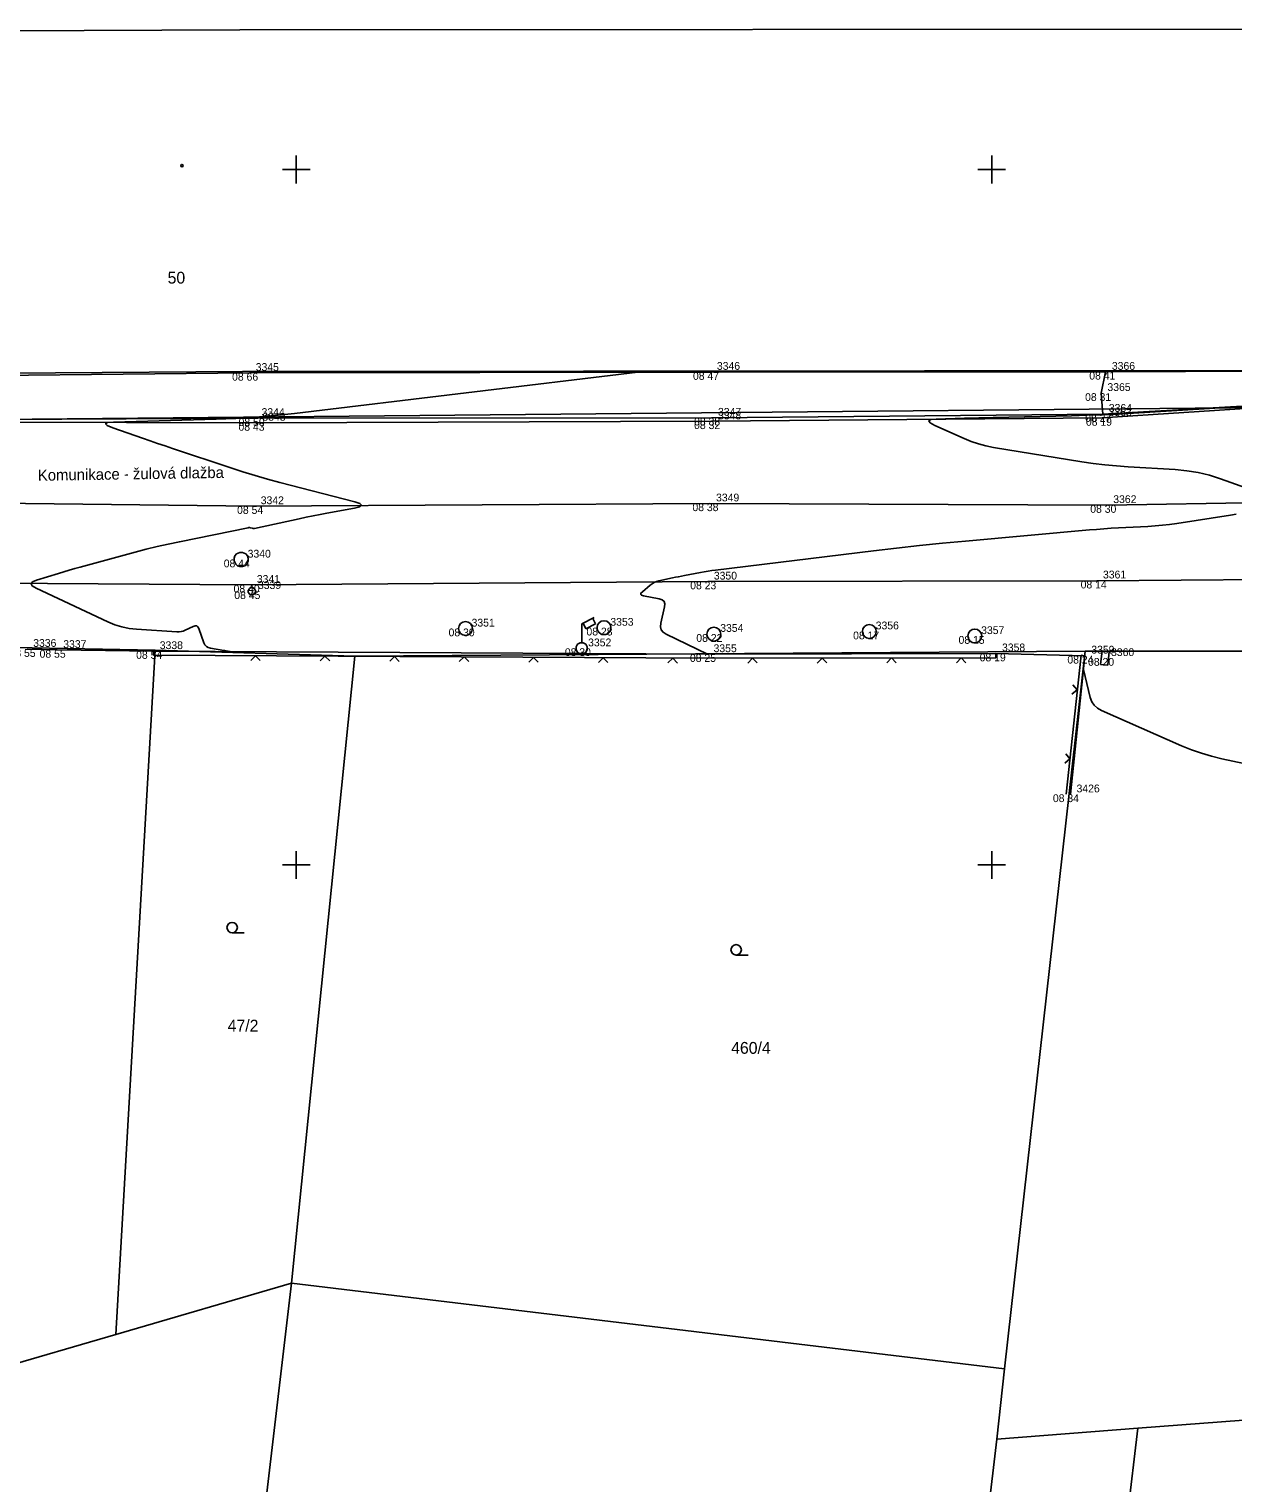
# Model space of a CAD drawing. Extents: x -703403 to -701924, y -1022520 to -1021856.
# Drawn here: x -702609.6 to -702566.3, y -1022372.2 to -1022320 of the extents above; entities that cross this region are included whole.
import ezdxf

# ---------------------------------------------------------------- set-up
doc = ezdxf.new("R2010")
doc.units = 0
for name, color, linetype in [('Ex_Minor Contours', 7, 'Continuous'), ('Z_body', 7, 'Continuous'), ('Z_body_cisla', 7, 'Continuous'), ('Z_body_vysky_redukovane', 7, 'Continuous'), ('Z_budova', 7, 'Continuous'), ('Z_chodnik', 7, 'Continuous'), ('Z_hektometricka_sit', 7, 'Continuous'), ('Z_katastr_cisla_pozemkova', 7, 'Continuous'), ('Z_katastr_cisla_stavebni', 7, 'Continuous'), ('Z_katastr_hranice', 7, 'Continuous'), ('Z_katastr_znacky_budov', 7, 'Continuous'), ('Z_katastr_znacky_kultur', 7, 'Continuous'), ('Z_komunikace', 7, 'Continuous'), ('Z_komunikace_osa', 7, 'Continuous'), ('Z_obruba', 7, 'Continuous'), ('Z_pilire', 7, 'Continuous'), ('Z_ploty', 7, 'Continuous'), ('Z_ploty_znacky', 7, 'Continuous'), ('Z_popisy', 7, 'Continuous'), ('Z_site_kanalizace_znaky', 7, 'Continuous'), ('Z_site_plynovod_znaky', 7, 'Continuous'), ('Z_site_vo_znaky', 7, 'Continuous'), ('Z_vstupy', 7, 'Continuous'), ('Z_zelen_jednotliva', 7, 'Continuous')]:
    doc.layers.add(name, color=color, linetype=linetype)

# ---------------------------------------------------------------- blocks, each defined once
blk = doc.blocks.new('POINT_DISPLAY')
blk.add_line((0, 0), (0, 0))
blk = doc.blocks.new('Z10001')
blk.add_circle((0, 0), 0.25)
blk = doc.blocks.new('Z13')
for p, q in [((0, 0.88), (0.45, 1.1)), ((0.4, 1.07), (0.5, 0.88)), ((0, 0.2), (0, 0.88)), ((0.15, 0.7), (0.05, 0.9)), ((0.5, 0.88), (0.15, 0.7)), ((-0.2, 0.05), (-0.15, 0.15)), ((-0.2, -0.05), (-0.2, 0.05)), ((-0.15, 0.15), (-0.05, 0.2)), ((-0.05, 0.2), (0.05, 0.2)), ((0.05, 0.2), (0.15, 0.15)), ((0.15, 0.15), (0.2, 0.05)), ((0.2, 0.05), (0.2, -0.05)), ((-0.15, -0.15), (-0.2, -0.05)), ((-0.05, -0.2), (-0.15, -0.15)), ((0.05, -0.2), (-0.05, -0.2)), ((0.15, -0.15), (0.05, -0.2)), ((0.2, -0.05), (0.15, -0.15))]:
    blk.add_line(p, q)
blk = doc.blocks.new('Z666')
for p, q in [((-0.25, 0.13), (-0.25, -0.13)), ((0.25, 0.13), (-0.25, 0.13)), ((0.25, -0.13), (0.25, 0.13)), ((-0.25, -0.13), (0.25, -0.13))]:
    blk.add_line(p, q)
blk = doc.blocks.new('Z620')
for p, q in [((-0.25, 0.05), (-0.23, 0.13)), ((-0.25, -0.05), (-0.25, 0.05)), ((-0.23, 0.13), (-0.17, 0.2)), ((-0.17, 0.2), (-0.05, 0.25)), ((-0.05, 0.25), (0.05, 0.25)), ((0.05, 0.25), (0.17, 0.2)), ((0.17, 0.2), (0.23, 0.13)), ((0.23, 0.13), (0.25, 0.05)), ((0.25, 0.05), (0.25, -0.05)), ((-0.2, -0.17), (-0.25, -0.05)), ((-0.13, -0.23), (-0.2, -0.17)), ((-0.05, -0.25), (-0.13, -0.23)), ((0.05, -0.25), (-0.05, -0.25)), ((0.13, -0.23), (0.05, -0.25)), ((0.2, -0.17), (0.13, -0.23)), ((0.25, -0.05), (0.2, -0.17))]:
    blk.add_line(p, q)
blk = doc.blocks.new('Z614')
for p, q in [((-0.13, 0.03), (-0.1, 0.08)), ((-0.13, -0.03), (-0.13, 0.03)), ((-0.1, 0.08), (-0.08, 0.1)), ((-0.08, 0.1), (-0.03, 0.13)), ((-0.03, 0.13), (0.03, 0.13)), ((0.03, 0.13), (0.08, 0.1)), ((0.08, 0.1), (0.1, 0.08)), ((0.1, 0.08), (0.13, 0.03)), ((0.13, 0.03), (0.13, -0.03)), ((-0.1, -0.08), (-0.13, -0.03)), ((-0.08, -0.1), (-0.1, -0.08)), ((-0.03, -0.13), (-0.08, -0.1)), ((0.03, -0.13), (-0.03, -0.13)), ((0.08, -0.1), (0.03, -0.13)), ((0.1, -0.08), (0.08, -0.1)), ((0.13, -0.03), (0.1, -0.08))]:
    blk.add_line(p, q)
blk = doc.blocks.new('Z212')
for p, q in [((-0.17, 0.17), (0, 0)), ((0, 0), (0.17, 0.17))]:
    blk.add_line(p, q)

msp = doc.modelspace()

# ---------------------------------------------------------------- linework, layer by layer
at = {"layer": 'Ex_Minor Contours'}
for points in [[(-702587.726, -1022332.285), (-702600.063, -1022333.771), (-702600.767, -1022333.847), (-702601.472, -1022333.907), (-702602.179, -1022333.951), (-702602.887, -1022333.978), (-702606.568, -1022334.078), (-702606.783, -1022334.097), (-702606.86, -1022334.137), (-702606.799, -1022334.198), (-702606.6, -1022334.282), (-702605.526, -1022334.658), (-702605.257, -1022334.752), (-702604.988, -1022334.844), (-702604.719, -1022334.936), (-702604.449, -1022335.026), (-702602.359, -1022335.721), (-702601.919, -1022335.863), (-702601.477, -1022335.998), (-702601.034, -1022336.126), (-702600.588, -1022336.246), (-702597.897, -1022336.947), (-702597.714, -1022337.009), (-702597.654, -1022337.066), (-702597.718, -1022337.12), (-702597.905, -1022337.169), (-702598.9, -1022337.356), (-702599.149, -1022337.404), (-702599.397, -1022337.453), (-702599.645, -1022337.503), (-702599.893, -1022337.556), (-702601.505, -1022337.9), (-702601.524, -1022337.903), (-702601.543, -1022337.904), (-702601.561, -1022337.902), (-702601.58, -1022337.898), (-702601.655, -1022337.878), (-702601.673, -1022337.874), (-702601.692, -1022337.872), (-702601.711, -1022337.873), (-702601.73, -1022337.876), (-702604.206, -1022338.379), (-702604.606, -1022338.464), (-702605.005, -1022338.555), (-702605.402, -1022338.653), (-702605.797, -1022338.756), (-702607.77, -1022339.292), (-702607.967, -1022339.346), (-702608.164, -1022339.402), (-702608.36, -1022339.459), (-702608.555, -1022339.518), (-702609.336, -1022339.757), (-702609.484, -1022339.821), (-702609.536, -1022339.89), (-702609.494, -1022339.967), (-702609.357, -1022340.05), (-702606.771, -1022341.262), (-702606.524, -1022341.364), (-702606.271, -1022341.442), (-702606.012, -1022341.495), (-702605.746, -1022341.525), (-702604.295, -1022341.62), (-702604.216, -1022341.62), (-702604.14, -1022341.61), (-702604.065, -1022341.591), (-702603.992, -1022341.561), (-702603.705, -1022341.423), (-702603.639, -1022341.403), (-702603.583, -1022341.409), (-702603.539, -1022341.443), (-702603.506, -1022341.504), (-702603.322, -1022342.009), (-702603.285, -1022342.083), (-702603.233, -1022342.141), (-702603.167, -1022342.181), (-702603.088, -1022342.205), (-702602.61, -1022342.286), (-702602.565, -1022342.293), (-702602.52, -1022342.301), (-702602.384, -1022342.325)], [(-702564.629, -1022333.439), (-702569.905, -1022333.758), (-702570.46, -1022333.789), (-702571.015, -1022333.815), (-702571.571, -1022333.835), (-702572.127, -1022333.85), (-702574.952, -1022333.915), (-702575.208, -1022333.921), (-702575.464, -1022333.928), (-702575.719, -1022333.934), (-702575.975, -1022333.941), (-702576.998, -1022333.971), (-702577.193, -1022333.99), (-702577.265, -1022334.034), (-702577.216, -1022334.103), (-702577.043, -1022334.196), (-702575.989, -1022334.671), (-702575.733, -1022334.776), (-702575.472, -1022334.865), (-702575.206, -1022334.935), (-702574.934, -1022334.988), (-702571.764, -1022335.502), (-702571.347, -1022335.564), (-702570.929, -1022335.616), (-702570.51, -1022335.657), (-702570.09, -1022335.687), (-702568.407, -1022335.787), (-702567.989, -1022335.826), (-702567.577, -1022335.895), (-702567.171, -1022335.992), (-702566.77, -1022336.118), (-702564.78, -1022336.821)], [(-702566.213, -1022337.395), (-702566.419, -1022337.429), (-702568.344, -1022337.722), (-702568.604, -1022337.759), (-702568.865, -1022337.789), (-702569.127, -1022337.812), (-702569.389, -1022337.829), (-702570.44, -1022337.883), (-702570.703, -1022337.898), (-702570.965, -1022337.915), (-702571.228, -1022337.935), (-702571.49, -1022337.957), (-702575.938, -1022338.357), (-702576.766, -1022338.435), (-702577.594, -1022338.519), (-702578.421, -1022338.61), (-702579.247, -1022338.708), (-702584.931, -1022339.403), (-702585.065, -1022339.42), (-702585.199, -1022339.44), (-702585.332, -1022339.461), (-702585.465, -1022339.485), (-702586.039, -1022339.593), (-702586.15, -1022339.615), (-702586.261, -1022339.637), (-702586.371, -1022339.659), (-702586.482, -1022339.682), (-702586.967, -1022339.786), (-702587.053, -1022339.81), (-702587.134, -1022339.844), (-702587.211, -1022339.888), (-702587.283, -1022339.941), (-702587.56, -1022340.176), (-702587.609, -1022340.229), (-702587.619, -1022340.272), (-702587.589, -1022340.304), (-702587.52, -1022340.325), (-702586.951, -1022340.429), (-702586.846, -1022340.464), (-702586.779, -1022340.524), (-702586.75, -1022340.61), (-702586.76, -1022340.72), (-702586.899, -1022341.307), (-702586.912, -1022341.436), (-702586.884, -1022341.546), (-702586.816, -1022341.637), (-702586.708, -1022341.708), (-702585.22, -1022342.42)], [(-702571.702, -1022342.978), (-702571.455, -1022343.977), (-702571.4, -1022344.131), (-702571.315, -1022344.261), (-702571.201, -1022344.367), (-702571.059, -1022344.448), (-702568.177, -1022345.713), (-702567.823, -1022345.858), (-702567.462, -1022345.984), (-702567.096, -1022346.091), (-702566.724, -1022346.18), (-702564.975, -1022346.551), (-702564.731, -1022346.619), (-702564.501, -1022346.716), (-702564.286, -1022346.842), (-702564.085, -1022346.996), (-702563.036, -1022347.911), (-702562.985, -1022347.963), (-702562.947, -1022348.023), (-702562.921, -1022348.089), (-702562.907, -1022348.161), (-702562.862, -1022348.612)]]:
    msp.add_lwpolyline(points, dxfattribs=at)
at = {"layer": 'Z_budova'}
for p, q in [((-702614.89, -1022332.44), (-702601.68, -1022332.31)), ((-702601.68, -1022332.31), (-702585.11, -1022332.28)), ((-702585.11, -1022332.28), (-702570.91, -1022332.27)), ((-702570.91, -1022332.27), (-702564.7, -1022332.25))]:
    msp.add_line(p, q, dxfattribs=at)
at = {"layer": 'Z_chodnik'}
for p, q in [((-702571.06, -1022333.04), (-702570.91, -1022332.27)), ((-702571.01, -1022333.79), (-702571.06, -1022333.04))]:
    msp.add_line(p, q, dxfattribs=at)
at = {"layer": 'Z_hektometricka_sit'}
for p, q in [((-702600, -1022324.5), (-702600, -1022325.5)), ((-702575, -1022324.5), (-702575, -1022325.5)), ((-702600.5, -1022325), (-702599.5, -1022325)), ((-702575.5, -1022325), (-702574.5, -1022325)), ((-702600, -1022349.5), (-702600, -1022350.5)), ((-702575, -1022349.5), (-702575, -1022350.5)), ((-702600.5, -1022350), (-702599.5, -1022350)), ((-702575.5, -1022350), (-702574.5, -1022350))]:
    msp.add_line(p, q, dxfattribs=at)
at = {"layer": 'Z_katastr_hranice'}
for p, q in [((-702602.03, -1022319.98), (-702610.43, -1022320.01)), ((-702564.89, -1022319.95), (-702602.03, -1022319.98)), ((-702610.34, -1022332.32), (-702601.94, -1022332.26)), ((-702601.94, -1022332.26), (-702564.87, -1022332.22)), ((-702564.69, -1022333.55), (-702635.1, -1022334.22)), ((-702605.07, -1022342.28), (-702619.5, -1022342)), ((-702606.49, -1022366.88), (-702605.07, -1022342.28)), ((-702597.9, -1022342.5), (-702605.07, -1022342.28)), ((-702600.17, -1022365.03), (-702597.9, -1022342.5)), ((-702571.64, -1022342.32), (-702597.9, -1022342.5)), ((-702571.64, -1022342.32), (-702574.54, -1022368.12)), ((-702562.64, -1022342.31), (-702571.64, -1022342.32)), ((-702606.49, -1022366.88), (-702600.17, -1022365.03)), ((-702600.17, -1022365.03), (-702602.68, -1022386.2)), ((-702600.17, -1022365.03), (-702574.54, -1022368.12)), ((-702569.75, -1022370.25), (-702510.28, -1022365.66)), ((-702616.03, -1022369.67), (-702606.49, -1022366.88)), ((-702574.54, -1022368.12), (-702574.82, -1022370.64)), ((-702569.75, -1022370.25), (-702581.51, -1022470.92)), ((-702574.82, -1022370.64), (-702569.75, -1022370.25)), ((-702577.04, -1022389.4), (-702574.82, -1022370.64))]:
    msp.add_line(p, q, dxfattribs=at)
at = {"layer": 'Z_katastr_znacky_budov'}
msp.add_circle((-702604.112, -1022324.86), 0.0437, dxfattribs=at)
at = {"layer": 'Z_katastr_znacky_kultur'}
for p, q in [((-702602.308, -1022352.44), (-702601.871, -1022352.44)), ((-702584.188, -1022353.24), (-702583.751, -1022353.24))]:
    msp.add_line(p, q, dxfattribs=at)
for centre in [(-702602.308, -1022352.252), (-702584.188, -1022353.052)]:
    msp.add_circle(centre, 0.187, dxfattribs=at)
at = {"layer": 'Z_komunikace'}
for p, q in [((-702571.03, -1022333.93), (-702562.42, -1022333.37)), ((-702585.07, -1022334.05), (-702571.03, -1022333.93)), ((-702615.26, -1022334.07), (-702601.45, -1022334.11)), ((-702601.45, -1022334.11), (-702585.07, -1022334.05)), ((-702615.38, -1022339.84), (-702601.65, -1022339.93)), ((-702601.65, -1022339.93), (-702585.21, -1022339.81)), ((-702585.21, -1022339.81), (-702571.22, -1022339.78)), ((-702571.22, -1022339.78), (-702563.7, -1022339.73))]:
    msp.add_line(p, q, dxfattribs=at)
at = {"layer": 'Z_komunikace_osa'}
for p, q in [((-702615.1, -1022336.95), (-702601.5, -1022337.1)), ((-702601.5, -1022337.1), (-702585.13, -1022337)), ((-702585.13, -1022337), (-702570.85, -1022337.06)), ((-702570.85, -1022337.06), (-702561.8, -1022336.92))]:
    msp.add_line(p, q, dxfattribs=at)
at = {"layer": 'Z_obruba'}
for p, q in [((-702571.01, -1022333.79), (-702562.5, -1022333.31)), ((-702615.27, -1022334), (-702601.47, -1022333.94)), ((-702601.47, -1022333.94), (-702585.07, -1022333.92)), ((-702585.07, -1022333.92), (-702571.01, -1022333.79))]:
    msp.add_line(p, q, dxfattribs=at)
at = {"layer": 'Z_ploty'}
for p, q in [((-702585.22, -1022342.42), (-702605.13, -1022342.31)), ((-702605.13, -1022342.31), (-702605.13, -1022342.46)), ((-702585.22, -1022342.57), (-702605.13, -1022342.46)), ((-702574.85, -1022342.4), (-702585.22, -1022342.42)), ((-702574.85, -1022342.55), (-702585.22, -1022342.57)), ((-702574.85, -1022342.4), (-702574.85, -1022342.55)), ((-702571.79, -1022342.46), (-702572.32, -1022347.45)), ((-702571.65, -1022342.48), (-702572.17, -1022347.46)), ((-702571.79, -1022342.46), (-702571.65, -1022342.48))]:
    msp.add_line(p, q, dxfattribs=at)
at = {"layer": 'Z_vstupy'}
for p, q in [((-702608.6, -1022342.27), (-702609.68, -1022342.24)), ((-702605.13, -1022342.31), (-702608.6, -1022342.27)), ((-702574.85, -1022342.4), (-702571.65, -1022342.48))]:
    msp.add_line(p, q, dxfattribs=at)

# ---------------------------------------------------------------- block references
at = {"layer": 'Z_body'}
for p in [(-702601.68, -1022332.31), (-702585.11, -1022332.28), (-702570.91, -1022332.27), (-702571.06, -1022333.04), (-702601.47, -1022333.94), (-702585.07, -1022333.92), (-702571.03, -1022333.93), (-702571.01, -1022333.79), (-702601.45, -1022334.11), (-702585.07, -1022334.05), (-702585.13, -1022337), (-702570.85, -1022337.06), (-702601.5, -1022337.1), (-702601.98, -1022339.02), (-702601.65, -1022339.93), (-702601.6, -1022340.16), (-702585.21, -1022339.81), (-702571.22, -1022339.78), (-702593.92, -1022341.5), (-702588.94, -1022341.47), (-702584.99, -1022341.7), (-702579.4, -1022341.61), (-702575.61, -1022341.77), (-702608.6, -1022342.27), (-702589.74, -1022342.21), (-702605.13, -1022342.31), (-702585.22, -1022342.42), (-702574.85, -1022342.4), (-702571.65, -1022342.48), (-702570.93, -1022342.56), (-702572.17, -1022347.46)]:
    msp.add_blockref('POINT_DISPLAY', p, dxfattribs=at)
at = {"layer": 'Z_pilire', "rotation": -96.30000000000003}
msp.add_blockref('Z666', (-702570.93, -1022342.56), dxfattribs=at)
at = {"layer": 'Z_ploty_znacky'}
for p, rotation in [((-702601.47, -1022342.48), 179.7), ((-702598.97, -1022342.49), 179.7), ((-702596.47, -1022342.51), 179.7), ((-702593.97, -1022342.52), 179.7), ((-702591.47, -1022342.54), 179.7), ((-702588.97, -1022342.55), 179.7), ((-702586.47, -1022342.57), 179.7), ((-702583.6, -1022342.57), -179.90000000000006), ((-702581.1, -1022342.57), -179.90000000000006), ((-702578.6, -1022342.56), -179.90000000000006), ((-702576.1, -1022342.56), -179.90000000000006), ((-702571.93, -1022343.71), 84), ((-702572.19, -1022346.19), 84)]:
    msp.add_blockref('Z212', p, dxfattribs=dict(at, rotation=rotation))
at = {"layer": 'Z_site_kanalizace_znaky'}
msp.add_blockref('Z620', (-702601.98, -1022339.02), dxfattribs=at)
at = {"layer": 'Z_site_plynovod_znaky'}
msp.add_blockref('Z614', (-702601.6, -1022340.16), dxfattribs=at)
at = {"layer": 'Z_site_vo_znaky'}
msp.add_blockref('Z13', (-702589.74, -1022342.21), dxfattribs=at)
at = {"layer": 'Z_zelen_jednotliva'}
for p in [(-702593.92, -1022341.5), (-702588.94, -1022341.47), (-702584.99, -1022341.7), (-702579.4, -1022341.61), (-702575.61, -1022341.77)]:
    msp.add_blockref('Z10001', p, dxfattribs=at)

# ---------------------------------------------------------------- texts
at = {"layer": 'Z_body_cisla'}
for s, p in [('3345', (-702601.46, -1022332.24)), ('3346', (-702584.88, -1022332.2)), ('3366', (-702570.68, -1022332.2)), ('3365', (-702570.84, -1022332.96)), ('3344', (-702601.25, -1022333.86)), ('3343', (-702601.22, -1022334.03)), ('3347', (-702584.84, -1022333.85)), ('3348', (-702584.84, -1022333.98)), ('3363', (-702570.8, -1022333.86)), ('3364', (-702570.79, -1022333.71)), ('3342', (-702601.28, -1022337.03)), ('3349', (-702584.91, -1022336.93)), ('3362', (-702570.63, -1022336.99)), ('3340', (-702601.75, -1022338.95)), ('3341', (-702601.42, -1022339.86)), ('3350', (-702584.99, -1022339.74)), ('3361', (-702571, -1022339.7)), ('3339', (-702601.38, -1022340.08)), ('3351', (-702593.7, -1022341.43)), ('3353', (-702588.71, -1022341.4)), ('3356', (-702579.17, -1022341.53)), ('3354', (-702584.76, -1022341.62)), ('3357', (-702575.38, -1022341.7)), ('3336', (-702609.46, -1022342.16)), ('3337', (-702608.38, -1022342.2)), ('3338', (-702604.91, -1022342.24)), ('3352', (-702589.51, -1022342.14)), ('3355', (-702585, -1022342.35)), ('3358', (-702574.63, -1022342.32)), ('3359', (-702571.42, -1022342.4)), ('3360', (-702570.71, -1022342.49)), ('3426', (-702571.95, -1022347.39))]:
    msp.add_text(s, height=0.28, dxfattribs=at).set_placement(p)
at = {"layer": 'Z_body_vysky_redukovane'}
for s, p in [('08 66', (-702602.31, -1022332.59)), ('08 47', (-702585.74, -1022332.56)), ('08 41', (-702571.493, -1022332.55)), ('08 31', (-702571.643, -1022333.32)), ('08 50', (-702602.077, -1022334.22)), ('08 38', (-702585.7, -1022334.2)), ('08 27', (-702571.64, -1022334.07)), ('08 19', (-702571.613, -1022334.21)), ('08 43', (-702602.08, -1022334.39)), ('08 32', (-702585.7, -1022334.33)), ('08 38', (-702585.76, -1022337.28)), ('08 30', (-702571.457, -1022337.34)), ('08 54', (-702602.13, -1022337.38)), ('08 44', (-702602.61, -1022339.3)), ('08 40', (-702602.257, -1022340.21)), ('08 45', (-702602.23, -1022340.44)), ('08 23', (-702585.84, -1022340.09)), ('08 14', (-702571.803, -1022340.06)), ('08 30', (-702594.527, -1022341.78)), ('08 28', (-702589.57, -1022341.75)), ('08 22', (-702585.62, -1022341.98)), ('08 17', (-702579.983, -1022341.89)), ('08 15', (-702576.193, -1022342.05)), ('08 55', (-702610.31, -1022342.52)), ('08 55', (-702609.23, -1022342.55)), ('08 54', (-702605.76, -1022342.59)), ('08 30', (-702590.347, -1022342.49)), ('08 25', (-702585.85, -1022342.7)), ('08 19', (-702575.433, -1022342.68)), ('08 24', (-702572.28, -1022342.76)), ('08 20', (-702571.537, -1022342.84)), ('08 34', (-702572.8, -1022347.74))]:
    msp.add_text(s, height=0.28, dxfattribs=at).set_placement(p)
at = {"layer": 'Z_katastr_cisla_pozemkova'}
for s, p in [('47/2', (-702602.468, -1022355.99)), ('460/4', (-702584.368, -1022356.789))]:
    msp.add_text(s, height=0.425, dxfattribs=at).set_placement(p)
at = {"layer": 'Z_katastr_cisla_stavebni'}
msp.add_text('50', height=0.425, dxfattribs=at).set_placement((-702604.628, -1022329.1))
at = {"layer": 'Z_popisy'}
msp.add_text('Komunikace - žulová dlažba', height=0.4, rotation=0.9, dxfattribs=at).set_placement((-702609.29, -1022336.19))

doc.saveas('drawing.dxf')
